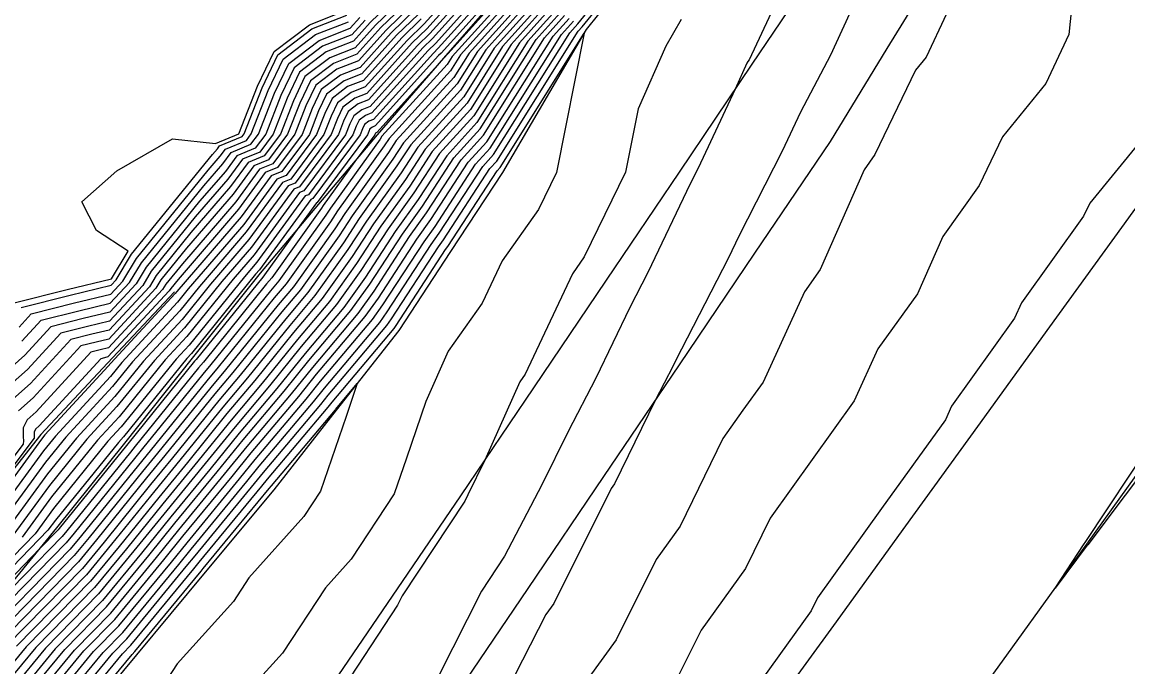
# Model space of a CAD drawing. Extents: x 2188792 to 2191981, y 386090 to 389710.
# Drawn here: x 2189517.2 to 2189598.9, y 386856.5 to 386904.2 of the extents above; entities that cross this region are included whole.
import ezdxf

# ---------------------------------------------------------------- set-up
doc = ezdxf.new("R2010")
doc.units = 0
for name, color, linetype in [('DTM Contours Major', 7, 'Continuous'), ('DTM Contours Minor', 7, 'Continuous'), ('PH Exist DTM Breakline', 7, 'Continuous')]:
    doc.layers.add(name, color=color, linetype=linetype)

msp = doc.modelspace()

# ---------------------------------------------------------------- linework, layer by layer
at = {"layer": 'DTM Contours Major'}
for points in [[(2189572.403, 386917.792), (2189574.02, 386919.934), (2189575.686, 386917.627), (2189574.674, 386912.996), (2189574.535, 386909.19), (2189570.887, 386901.396), (2189570.781, 386901.269), (2189570.708, 386901.145), (2189569.864, 386899.209), (2189567.123, 386893.373), (2189566.538, 386892.227), (2189563.418, 386885.676), (2189562.089, 386883.096), (2189559.571, 386877.878), (2189557.517, 386873.928), (2189555.592, 386869.986), (2189552.831, 386864.724), (2189551.127, 386862.141), (2189547.948, 386855.866)], [(2189519.145, 386852.689), (2189523.2, 386857.619), (2189524.646, 386859.096), (2189528.782, 386864.12), (2189529.686, 386865.239), (2189533.813, 386870.251), (2189534.726, 386871.381), (2189538.717, 386876.131), (2189539.527, 386877.133), (2189543.613, 386881.991), (2189544.171, 386882.772), (2189547.416, 386887.756), (2189548.014, 386888.588), (2189551.219, 386893.511), (2189552.017, 386894.388), (2189557.654, 386903.385), (2189558.241, 386904.038), (2189560.708, 386907.07), (2189561.194, 386907.637), (2189564.428, 386910.213), (2189564.864, 386910.718), (2189572.285, 386917.646), (2189572.403, 386917.792)], [(2189551.029, 386907.455), (2189547.309, 386903.321), (2189546.409, 386902.45), (2189542.78, 386898.425), (2189542.031, 386898.131), (2189541.294, 386897.572), (2189540.952, 386896.853), (2189540.564, 386895.861), (2189537.693, 386891.995), (2189537.274, 386891.823), (2189534.152, 386887.552), (2189531.961, 386885.005), (2189529.196, 386881.584), (2189526.978, 386879.184), (2189524.215, 386875.769), (2189521.995, 386873.364), (2189519.234, 386869.954), (2189516.255, 386865.881)], [(2189553.379, 386907.108), (2189548.633, 386901.826), (2189548.353, 386901.515), (2189548.349, 386901.511), (2189543.397, 386896.018), (2189543.345, 386895.997), (2189543.294, 386895.959), (2189543.27, 386895.909), (2189543.244, 386895.84), (2189541.779, 386893.868), (2189539.446, 386890.62), (2189539.322, 386890.431), (2189535.645, 386885.286), (2189535.261, 386884.829), (2189530.603, 386879.066), (2189530.245, 386878.64), (2189525.559, 386872.841), (2189525.207, 386872.413), (2189520.503, 386866.592), (2189520.169, 386866.186), (2189514.578, 386860.474)], [(2189554.999, 386906.085), (2189551.448, 386902.132), (2189549.574, 386899.141), (2189545.903, 386895.102), (2189544.889, 386893.545), (2189542.102, 386889.665), (2189540.939, 386887.878), (2189538.301, 386884.188), (2189536.683, 386882.263), (2189533.308, 386878.087), (2189531.739, 386876.22), (2189528.31, 386871.977), (2189526.7, 386870.022), (2189523.263, 386865.768), (2189521.662, 386863.823), (2189516.092, 386858.133)], [(2189546.265, 386905.128), (2189544.468, 386903.388), (2189542.164, 386900.831), (2189540.716, 386900.265), (2189539.293, 386899.185), (2189538.634, 386897.796), (2189537.885, 386895.882), (2189536.061, 386893.427), (2189535.167, 386893.06), (2189533.184, 386890.347), (2189528.723, 386885.162), (2189528.183, 386884.497), (2189528.079, 386884.325), (2189523.548, 386879.439), (2189523.305, 386879.381), (2189523.014, 386879.307), (2189518.459, 386874.339), (2189518.205, 386874.114), (2189518.097, 386873.894), (2189518.102, 386873.645), (2189518.107, 386873.533), (2189518.1, 386873.442), (2189512.215, 386865.633)], [(2189556.62, 386905.061), (2189554.551, 386902.758), (2189550.795, 386896.764), (2189548.561, 386894.306), (2189546.451, 386891.067), (2189544.759, 386888.711), (2189542.555, 386885.325), (2189540.957, 386883.089), (2189538.105, 386879.698), (2189536.013, 386877.109), (2189533.233, 386873.801), (2189531.062, 386871.114), (2189528.193, 386867.63), (2189526.023, 386864.944), (2189523.154, 386861.459), (2189519.646, 386857.876), (2189516.983, 386854.638)], [(2189542.528, 386904.327), (2189541.547, 386903.238), (2189539.401, 386902.399), (2189537.292, 386900.798), (2189536.315, 386898.74), (2189535.206, 386895.904), (2189534.43, 386894.858), (2189533.061, 386894.296), (2189532.216, 386893.142), (2189530.318, 386890.935), (2189526.379, 386886.083), (2189525.623, 386884.83), (2189523.695, 386882.75), (2189521.713, 386882.273), (2189519.344, 386881.675), (2189517.405, 386879.561), (2189515.057, 386877.472)]]:
    msp.add_lwpolyline(points, dxfattribs=at)
at = {"layer": 'DTM Contours Minor'}
for points in [[(2189599.768, 386931.415), (2189593.775, 386922.823), (2189593.723, 386922.615), (2189590.204, 386915.51), (2189587.074, 386909.192), (2189586.953, 386907.998), (2189583.96, 386901.577), (2189583.171, 386900.611), (2189580.18, 386894.387), (2189579.369, 386893.254), (2189576.142, 386885.895), (2189574.966, 386884.255), (2189571.917, 386877.574), (2189570.43, 386875.502), (2189568.937, 386873.421), (2189565.787, 386866.944), (2189564.025, 386864.489), (2189561.059, 386858.543), (2189559.061, 386855.763)], [(2189600.424, 386925.77), (2189597.718, 386914.935), (2189596.36, 386912.195), (2189595.153, 386909.757), (2189594.494, 386903.25), (2189592.805, 386899.627), (2189589.606, 386895.71), (2189587.878, 386892.114), (2189585.178, 386888.345), (2189583.317, 386884.101), (2189580.401, 386880.034), (2189578.646, 386876.188), (2189575.546, 386871.867), (2189572.433, 386867.53), (2189570.627, 386863.816), (2189567.356, 386859.261), (2189565.659, 386855.858)], [(2189550.069, 386907.574), (2189546.891, 386904.044), (2189545.633, 386902.825), (2189542.534, 386899.387), (2189541.505, 386898.985), (2189540.493, 386898.217), (2189540.025, 386897.23), (2189539.493, 386895.87), (2189537.04, 386892.568), (2189536.431, 386892.318), (2189533.765, 386888.67), (2189530.3, 386884.643), (2189528.85, 386882.849), (2189525.373, 386879.087), (2189523.895, 386877.26), (2189520.444, 386873.52), (2189518.939, 386871.662), (2189514.343, 386865.378)], [(2189550.549, 386907.515), (2189547.1, 386903.682), (2189546.021, 386902.637), (2189542.657, 386898.906), (2189541.768, 386898.558), (2189540.893, 386897.894), (2189540.488, 386897.041), (2189540.029, 386895.865), (2189537.366, 386892.281), (2189536.852, 386892.07), (2189533.958, 386888.111), (2189531.131, 386884.824), (2189529.023, 386882.216), (2189526.176, 386879.136), (2189524.055, 386876.515), (2189521.22, 386873.442), (2189519.086, 386870.808), (2189515.299, 386865.63)], [(2189551.99, 386907.336), (2189547.726, 386902.599), (2189547.185, 386902.074), (2189543.027, 386897.462), (2189542.556, 386897.278), (2189542.094, 386896.926), (2189541.879, 386896.475), (2189541.636, 386895.853), (2189538.345, 386891.422), (2189538.116, 386891.329), (2189534.539, 386886.434), (2189533.621, 386885.367), (2189529.541, 386880.318), (2189528.583, 386879.281), (2189524.534, 386874.277), (2189523.547, 386873.207), (2189519.528, 386868.246), (2189518.167, 386866.385), (2189512.376, 386860.406)], [(2189552.47, 386907.276), (2189547.935, 386902.237), (2189547.573, 386901.886), (2189543.151, 386896.98), (2189542.819, 386896.851), (2189542.494, 386896.604), (2189542.343, 386896.286), (2189542.172, 386895.848), (2189538.671, 386891.136), (2189538.538, 386891.081), (2189534.732, 386885.875), (2189534.451, 386885.548), (2189529.714, 386879.685), (2189529.385, 386879.329), (2189524.694, 386873.531), (2189524.323, 386873.129), (2189519.676, 386867.392), (2189519.123, 386866.636), (2189512.513, 386859.813)], [(2189552.95, 386907.216), (2189548.144, 386901.876), (2189547.961, 386901.699), (2189543.274, 386896.499), (2189543.082, 386896.424), (2189542.894, 386896.281), (2189542.807, 386896.097), (2189542.708, 386895.844), (2189538.998, 386890.85), (2189538.959, 386890.834), (2189537.311, 386888.579), (2189535.114, 386885.505), (2189534.977, 386885.342), (2189530.062, 386879.261), (2189529.947, 386879.124), (2189525.009, 386873.013), (2189524.909, 386872.892), (2189519.951, 386866.756), (2189519.871, 386866.659), (2189518.527, 386865.286), (2189512.651, 386859.22)], [(2189553.703, 386906.904), (2189548.965, 386901.63), (2189548.596, 386901.042), (2189543.777, 386895.739), (2189543.639, 386895.527), (2189539.977, 386890.429), (2189539.645, 386889.92), (2189536.177, 386885.066), (2189535.545, 386884.316), (2189531.144, 386878.87), (2189530.544, 386878.156), (2189526.109, 386872.668), (2189525.506, 386871.935), (2189521.055, 386866.427), (2189520.468, 386865.714), (2189513.248, 386858.338)], [(2189554.027, 386906.699), (2189549.586, 386901.756), (2189548.841, 386900.566), (2189544.308, 386895.579), (2189543.952, 386895.032), (2189540.508, 386890.238), (2189539.969, 386889.409), (2189536.708, 386884.847), (2189535.83, 386883.803), (2189531.685, 386878.674), (2189530.843, 386877.672), (2189526.66, 386872.495), (2189525.805, 386871.457), (2189521.607, 386866.262), (2189520.766, 386865.241), (2189513.959, 386858.287)], [(2189551.51, 386907.395), (2189547.518, 386902.96), (2189546.797, 386902.262), (2189542.904, 386897.943), (2189542.294, 386897.704), (2189541.694, 386897.249), (2189541.416, 386896.664), (2189541.1, 386895.857), (2189538.019, 386891.709), (2189537.695, 386891.576), (2189534.345, 386886.993), (2189532.791, 386885.186), (2189529.369, 386880.951), (2189527.78, 386879.233), (2189524.375, 386875.023), (2189522.771, 386873.285), (2189519.381, 386869.1), (2189517.211, 386866.133)], [(2189544.144, 386881.772), (2189544.495, 386882.262), (2189547.947, 386887.566), (2189548.326, 386888.093), (2189551.75, 386893.351), (2189552.261, 386893.913), (2189558.275, 386903.51), (2189558.565, 386903.833), (2189561.194, 386907.063)], [(2189554.351, 386906.494), (2189550.207, 386901.881), (2189549.085, 386900.091), (2189544.84, 386895.42), (2189544.264, 386894.536), (2189541.04, 386890.047), (2189540.292, 386888.899), (2189537.239, 386884.627), (2189536.114, 386883.29), (2189532.226, 386878.479), (2189531.142, 386877.188), (2189527.21, 386872.323), (2189526.103, 386870.978), (2189522.159, 386866.097), (2189521.065, 386864.768), (2189514.67, 386858.236)], [(2189554.675, 386906.29), (2189550.827, 386902.006), (2189549.329, 386899.616), (2189545.372, 386895.261), (2189544.577, 386894.04), (2189541.571, 386889.856), (2189540.615, 386888.388), (2189537.77, 386884.407), (2189536.399, 386882.777), (2189532.767, 386878.283), (2189531.44, 386876.704), (2189527.76, 386872.15), (2189526.402, 386870.5), (2189522.711, 386865.932), (2189521.363, 386864.295), (2189515.381, 386858.184)], [(2189545.429, 386906.573), (2189542.916, 386904.139), (2189541.67, 386902.757), (2189539.664, 386901.972), (2189537.692, 386900.475), (2189536.779, 386898.552), (2189535.742, 386895.899), (2189534.756, 386894.572), (2189533.482, 386894.049), (2189532.41, 386892.583), (2189529.999, 386889.78), (2189526.739, 386885.766), (2189526.115, 386884.729), (2189523.665, 386882.088), (2189522.032, 386881.694), (2189520.078, 386881.202), (2189517.616, 386878.516), (2189515.687, 386876.801)], [(2189545.638, 386906.212), (2189543.304, 386903.951), (2189541.794, 386902.276), (2189539.927, 386901.545), (2189538.093, 386900.153), (2189537.242, 386898.363), (2189536.278, 386895.895), (2189535.082, 386894.286), (2189533.903, 386893.802), (2189532.604, 386892.024), (2189529.68, 386888.625), (2189527.1, 386885.449), (2189526.606, 386884.628), (2189523.636, 386881.426), (2189522.35, 386881.116), (2189520.812, 386880.728), (2189517.827, 386877.472), (2189516.317, 386876.129)], [(2189555.324, 386905.88), (2189552.068, 386902.257), (2189549.818, 386898.665), (2189546.435, 386894.943), (2189545.202, 386893.049), (2189542.634, 386889.475), (2189541.262, 386887.367), (2189538.833, 386883.968), (2189536.967, 386881.75), (2189533.849, 386877.892), (2189532.038, 386875.737), (2189528.861, 386871.805), (2189526.999, 386869.543), (2189523.815, 386865.603), (2189521.96, 386863.35), (2189516.803, 386858.081)], [(2189545.847, 386905.85), (2189543.692, 386903.763), (2189541.917, 386901.794), (2189540.19, 386901.119), (2189538.493, 386899.83), (2189537.706, 386898.174), (2189536.814, 386895.891), (2189535.408, 386893.999), (2189534.324, 386893.554), (2189532.797, 386891.465), (2189529.361, 386887.471), (2189527.461, 386885.131), (2189527.097, 386884.527), (2189523.607, 386880.764), (2189522.668, 386880.538), (2189521.546, 386880.255), (2189518.038, 386876.428), (2189516.946, 386875.457)], [(2189546.056, 386905.489), (2189544.08, 386903.576), (2189542.04, 386901.313), (2189540.453, 386900.692), (2189538.893, 386899.507), (2189538.17, 386897.985), (2189537.349, 386895.887), (2189535.735, 386893.713), (2189534.746, 386893.307), (2189532.991, 386890.906), (2189529.042, 386886.316), (2189527.822, 386884.814), (2189527.588, 386884.426), (2189523.578, 386880.102), (2189522.987, 386879.959), (2189522.28, 386879.781), (2189518.248, 386875.383), (2189517.576, 386874.785), (2189517.287, 386874.204), (2189517.3, 386873.541), (2189517.315, 386873.246), (2189517.295, 386873.002), (2189511.369, 386865.139)], [(2189555.648, 386905.675), (2189552.689, 386902.382), (2189550.062, 386898.19), (2189546.966, 386894.784), (2189545.514, 386892.554), (2189543.165, 386889.284), (2189541.585, 386886.857), (2189539.364, 386883.748), (2189537.252, 386881.237), (2189534.39, 386877.696), (2189532.337, 386875.253), (2189529.411, 386871.632), (2189527.298, 386869.065), (2189524.367, 386865.438), (2189522.259, 386862.877), (2189517.514, 386858.03), (2189515.686, 386855.808)], [(2189555.972, 386905.471), (2189553.31, 386902.508), (2189550.307, 386897.715), (2189547.498, 386894.625), (2189545.827, 386892.058), (2189543.697, 386889.093), (2189541.908, 386886.346), (2189539.895, 386883.529), (2189537.536, 386880.724), (2189534.931, 386877.501), (2189532.635, 386874.769), (2189529.961, 386871.46), (2189527.596, 386868.587), (2189524.919, 386865.273), (2189522.557, 386862.405), (2189518.224, 386857.979), (2189516.118, 386855.418)], [(2189556.296, 386905.266), (2189553.93, 386902.633), (2189550.551, 386897.24), (2189548.029, 386894.465), (2189546.139, 386891.562), (2189544.228, 386888.902), (2189542.232, 386885.836), (2189540.426, 386883.309), (2189537.821, 386880.211), (2189535.472, 386877.305), (2189532.934, 386874.285), (2189530.512, 386871.287), (2189527.895, 386868.108), (2189525.471, 386865.108), (2189522.856, 386861.932), (2189518.935, 386857.927), (2189516.551, 386855.028)], [(2189578.723, 386905.703), (2189576.894, 386901.73), (2189574.686, 386897.526), (2189573.332, 386894.641), (2189570.129, 386888.361), (2189569.365, 386886.758), (2189565.451, 386879.16), (2189565.269, 386878.782), (2189563.943, 386876.234), (2189560.947, 386870.071), (2189560.694, 386869.718), (2189556.459, 386861.229), (2189555.874, 386860.414), (2189551.872, 386852.569)], [(2189546.474, 386904.766), (2189544.856, 386903.2), (2189542.287, 386900.35), (2189540.979, 386899.838), (2189539.693, 386898.862), (2189539.097, 386897.608), (2189538.421, 386895.878), (2189536.387, 386893.14), (2189535.588, 386892.812), (2189533.378, 386889.788), (2189528.64, 386884.282), (2189528.505, 386884.114), (2189523.769, 386878.99), (2189523.576, 386878.752), (2189518.893, 386873.677), (2189518.645, 386873.37), (2189512.432, 386864.874)], [(2189546.682, 386904.405), (2189545.245, 386903.013), (2189542.41, 386899.869), (2189541.242, 386899.412), (2189540.093, 386898.54), (2189539.561, 386897.419), (2189538.957, 386895.874), (2189536.714, 386892.854), (2189536.01, 386892.565), (2189533.571, 386889.229), (2189529.47, 386884.462), (2189528.678, 386883.482), (2189524.571, 386879.039), (2189523.736, 386878.006), (2189519.668, 386873.598), (2189518.792, 386872.516), (2189513.388, 386865.126)], [(2189516.984, 386881.649), (2189517.877, 386882.622), (2189521.077, 386883.43), (2189523.753, 386884.075), (2189524.641, 386885.032), (2189525.657, 386886.718), (2189530.955, 386893.244), (2189531.829, 386894.259), (2189532.218, 386894.791), (2189533.777, 386895.431), (2189534.134, 386895.912), (2189535.388, 386899.118), (2189536.492, 386901.443), (2189538.875, 386903.253), (2189541.3, 386904.201)], [(2189517.143, 386883.096), (2189520.758, 386884.008), (2189523.783, 386884.737), (2189524.15, 386885.133), (2189525.296, 386887.035), (2189531.274, 386894.398), (2189531.636, 386894.818), (2189531.797, 386895.038), (2189533.451, 386895.717), (2189533.599, 386895.916), (2189534.924, 386899.307), (2189536.092, 386901.766), (2189538.613, 386903.679), (2189541.177, 386904.682)], [(2189517.195, 386880.605), (2189518.611, 386882.149), (2189521.395, 386882.851), (2189523.724, 386883.413), (2189525.132, 386884.931), (2189526.018, 386886.401), (2189530.636, 386892.089), (2189532.023, 386893.701), (2189532.639, 386894.544), (2189534.103, 386895.145), (2189534.67, 386895.908), (2189535.851, 386898.929), (2189536.892, 386901.121), (2189539.138, 386902.826), (2189541.424, 386903.72), (2189542.14, 386904.514)], [(2189517.415, 386854.249), (2189520.357, 386857.824), (2189523.453, 386860.987), (2189526.575, 386864.779), (2189528.492, 386867.152), (2189531.612, 386870.942), (2189533.532, 386873.317), (2189536.553, 386876.914), (2189538.389, 386879.185), (2189541.489, 386882.87), (2189542.878, 386884.814), (2189545.291, 386888.52), (2189546.764, 386890.571), (2189549.093, 386894.147), (2189551.039, 386896.289), (2189555.172, 386902.884), (2189556.944, 386904.857)], [(2189517.848, 386853.859), (2189521.068, 386857.773), (2189523.751, 386860.514), (2189527.127, 386864.614), (2189528.791, 386866.674), (2189532.162, 386870.769), (2189533.83, 386872.833), (2189537.094, 386876.718), (2189538.674, 386878.672), (2189542.02, 386882.65), (2189543.201, 386884.304), (2189545.822, 386888.329), (2189547.076, 386890.075), (2189549.624, 386893.988), (2189551.284, 386895.814), (2189555.792, 386903.009), (2189557.268, 386904.652)], [(2189518.28, 386853.469), (2189521.779, 386857.722), (2189524.05, 386860.041), (2189527.678, 386864.449), (2189529.089, 386866.195), (2189532.713, 386870.597), (2189534.129, 386872.349), (2189537.635, 386876.522), (2189538.958, 386878.159), (2189542.551, 386882.431), (2189543.525, 386883.793), (2189546.353, 386888.138), (2189547.389, 386889.58), (2189550.156, 386893.829), (2189551.528, 386895.339), (2189556.413, 386903.134), (2189557.592, 386904.447)], [(2189518.712, 386853.079), (2189522.489, 386857.67), (2189524.348, 386859.569), (2189528.23, 386864.284), (2189529.388, 386865.717), (2189533.263, 386870.424), (2189534.428, 386871.865), (2189538.176, 386876.327), (2189539.243, 386877.646), (2189543.082, 386882.211), (2189543.848, 386883.283), (2189546.885, 386887.947), (2189547.701, 386889.084), (2189550.687, 386893.67), (2189551.772, 386894.863), (2189557.033, 386903.26), (2189557.917, 386904.243)], [(2189565.872, 386904.369), (2189564.731, 386902.402), (2189562.703, 386897.755), (2189561.769, 386893.083), (2189558.714, 386886.827), (2189557.841, 386885.584), (2189554.365, 386878.172), (2189553.952, 386877.592), (2189551.38, 386871.807), (2189550.132, 386869.251), (2189549.89, 386868.791), (2189545.278, 386861.8), (2189544.928, 386861.108), (2189540.463, 386854.309)], [(2189544.676, 386881.552), (2189544.818, 386881.751), (2189548.479, 386887.375), (2189548.639, 386887.597), (2189552.282, 386893.192), (2189552.505, 386893.438), (2189558.716, 386903.35), (2189556.662, 386893.075), (2189555.326, 386890.34), (2189552.654, 386886.538), (2189551.187, 386883.41), (2189548.659, 386879.854), (2189547.007, 386876.139), (2189545.58, 386871.958), (2189544.687, 386869.339), (2189541.498, 386864.507), (2189539.607, 386862.393), (2189536.429, 386857.562), (2189534.526, 386855.452)], [(2189601.65, 386897.677), (2189596.041, 386890.809), (2189595.576, 386889.841), (2189590.987, 386883.435), (2189590.492, 386882.306), (2189585.836, 386875.812), (2189585.375, 386874.802), (2189580.661, 386868.233), (2189575.93, 386861.639), (2189575.468, 386860.689), (2189570.687, 386854.032)], [(2189519.577, 386852.299), (2189523.911, 386857.567), (2189524.945, 386858.623), (2189529.334, 386863.955), (2189529.985, 386864.76), (2189534.364, 386870.079), (2189535.025, 386870.898), (2189539.258, 386875.935), (2189539.811, 386876.62), (2189544.144, 386881.772)], [(2189520.01, 386851.909), (2189524.622, 386857.516), (2189525.243, 386858.151), (2189529.886, 386863.79), (2189530.284, 386864.282), (2189534.914, 386869.906), (2189535.324, 386870.414), (2189539.799, 386875.74), (2189540.096, 386876.107), (2189544.676, 386881.552)], [(2189540.38, 386875.594), (2189541.957, 386877.469), (2189541.125, 386875.03), (2189539.243, 386869.514), (2189538.01, 386867.646), (2189533.962, 386863.119), (2189532.81, 386861.368), (2189528.664, 386856.77), (2189527.599, 386855.146)], [(2189520.442, 386851.519), (2189525.333, 386857.465), (2189525.542, 386857.678), (2189530.438, 386863.625), (2189530.582, 386863.804), (2189535.464, 386869.733), (2189535.623, 386869.93), (2189540.34, 386875.544), (2189540.38, 386875.594)], [(2189601.402, 386872.886), (2189595.889, 386865.567), (2189595.849, 386865.526), (2189593.482, 386862.371), (2189595.63, 386865.632), (2189595.706, 386865.733), (2189600.685, 386873.259)]]:
    msp.add_lwpolyline(points, dxfattribs=at)
at = {"layer": 'PH Exist DTM Breakline'}
for points in [[(2189608.93, 386969.867), (2189606.936, 386957.413), (2189604.242, 386949.008), (2189601.549, 386940.604), (2189597.597, 386931.685), (2189593.645, 386922.765), (2189589.452, 386915.915), (2189585.259, 386909.065), (2189581.066, 386902.215), (2189576.872, 386895.364), (2189571.293, 386887.108), (2189565.713, 386878.852), (2189560.134, 386870.597), (2189554.554, 386862.341), (2189548.975, 386854.085), (2189544.231, 386847.513), (2189539.488, 386840.942), (2189534.744, 386834.37)], [(2189539.499, 386854.334), (2189544.554, 386861.757), (2189549.608, 386869.181), (2189554.984, 386877.151), (2189560.36, 386885.12), (2189565.736, 386893.09), (2189571.112, 386901.06), (2189576.488, 386909.029), (2189581.386, 386917.605), (2189586.284, 386926.181), (2189591.181, 386934.757), (2189594.465, 386942.705), (2189597.749, 386950.654), (2189599.806, 386960.464)], [(2189519.776, 386866.808), (2189524.79, 386873.082), (2189529.804, 386879.355), (2189534.818, 386885.628), (2189539.131, 386890.733), (2189543.443, 386895.838), (2189548.357, 386901.507), (2189553.271, 386907.176), (2189557.635, 386912.551), (2189561.999, 386917.925), (2189566.593, 386923.878), (2189571.187, 386929.83), (2189573.794, 386935.22), (2189575.862, 386942.507)], [(2189520.634, 386851.345), (2189525.693, 386857.438), (2189530.752, 386863.532), (2189535.811, 386869.625), (2189540.425, 386875.513), (2189545.039, 386881.402), (2189548.867, 386887.235), (2189552.695, 386893.069), (2189558.882, 386903.633), (2189561.614, 386907.057), (2189565.166, 386909.959), (2189572.549, 386917.639), (2189578.273, 386926.572), (2189580.068, 386930.098), (2189586.73, 386941.424)], [(2189568.47, 386827.629), (2189573.94, 386835.225), (2189579.409, 386842.822), (2189584.878, 386850.419), (2189590.347, 386858.016), (2189595.816, 386865.613), (2189601.285, 386873.21), (2189606.754, 386880.807), (2189612.224, 386888.404), (2189617.348, 386895.481), (2189622.472, 386902.557), (2189627.596, 386909.633), (2189633.425, 386917.196)], [(2189554.084, 386827.974), (2189558.22, 386833.622), (2189562.355, 386839.271), (2189566.491, 386844.919), (2189571.812, 386852.266), (2189577.132, 386859.614), (2189582.452, 386866.961), (2189587.772, 386874.308), (2189593.092, 386881.656), (2189598.413, 386889.003), (2189604.254, 386897.104), (2189610.095, 386905.204), (2189615.936, 386913.305)], [(2189516.625, 386883.43), (2189520.533, 386884.416), (2189523.803, 386885.204), (2189525.041, 386887.259), (2189522.693, 386888.784), (2189521.63, 386890.89), (2189524.215, 386893.19), (2189528.325, 386895.543), (2189531.499, 386895.213), (2189533.22, 386895.919), (2189534.597, 386899.44), (2189535.81, 386901.994), (2189538.427, 386903.98), (2189541.09, 386905.022)], [(2189528.47, 386884.244), (2189523.528, 386878.976), (2189518.586, 386873.707), (2189511.402, 386864.603), (2189502.276, 386856.469), (2189497.755, 386850.574), (2189493.837, 386844.098), (2189489.584, 386837.081), (2189485.332, 386830.065), (2189481.079, 386823.048), (2189477.349, 386815.582)], [(2189450.589, 386743.245), (2189454.744, 386749.35), (2189458.9, 386755.455), (2189463.212, 386762.938), (2189467.524, 386770.421), (2189471.1, 386778.104), (2189474.676, 386785.788), (2189477.622, 386793.199), (2189480.569, 386800.611), (2189482.605, 386807.005), (2189484.641, 386813.4), (2189488.045, 386820.809), (2189491.45, 386828.217), (2189495.694, 386834.251), (2189499.939, 386840.285), (2189504.242, 386846.313), (2189508.545, 386852.34), (2189512.849, 386858.367), (2189519.776, 386866.808)]]:
    msp.add_lwpolyline(points, dxfattribs=at)

doc.saveas('drawing.dxf')
